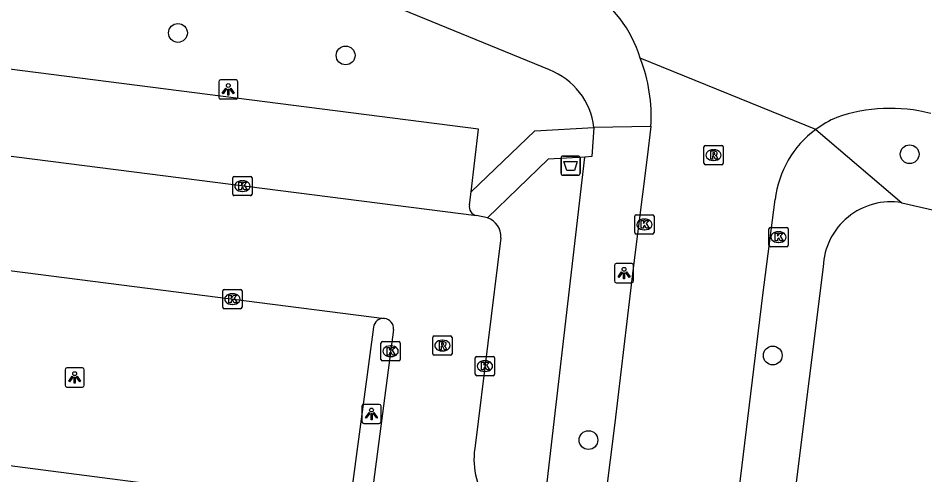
# Model space of a CAD drawing. Extents: x 160026 to 161302, y 384757 to 385701.
# Drawn here: x 160694.48 to 160741.71, y 384966.39 to 384990.15 of the extents above; entities that cross this region are included whole.
import ezdxf

# ---------------------------------------------------------------- set-up
doc = ezdxf.new("R2010")
doc.units = 0
for name, color, linetype in [('IMGEO_Afvalbak', 7, 'Continuous'), ('IMGEO_Boom', 7, 'Continuous'), ('IMGEO_Kolk', 7, 'Continuous'), ('IMGEO_Lichtpunt', 7, 'Continuous'), ('IMGEO_Parkeervlak_open', 7, 'Continuous'), ('IMGEO_Rijbaan_lokaal_open', 7, 'Continuous'), ('IMGEO_Rioolput', 7, 'Continuous'), ('IMGEO_Voetpad_open', 7, 'Continuous')]:
    doc.layers.add(name, color=color, linetype=linetype)

msp = doc.modelspace()

# ---------------------------------------------------------------- linework, layer by layer
at = {"layer": 'IMGEO_Afvalbak'}
for p, q in [((160722.863, 384982.98), (160723.653, 384982.98)), ((160723.653, 384982.98), (160722.863, 384982.98)), ((160722.763, 384982.08), (160722.763, 384982.88)), ((160722.763, 384982.88), (160722.763, 384982.08)), ((160723.753, 384982.88), (160723.753, 384982.08)), ((160723.753, 384982.08), (160723.753, 384982.88)), ((160723.653, 384981.98), (160722.863, 384981.98)), ((160722.863, 384981.98), (160723.653, 384981.98))]:
    msp.add_line(p, q, dxfattribs=at)
msp.add_lwpolyline([(160722.906, 384982.694), (160723.61, 384982.694), (160723.461, 384982.224), (160723.055, 384982.224), (160722.906, 384982.694)], dxfattribs=at)
for centre, start, end in [((160722.863, 384982.88), 90, 180), ((160722.863, 384982.88), 90, 180), ((160723.653, 384982.88), 0, 90), ((160723.653, 384982.88), 360, 90), ((160722.863, 384982.08), 180, 270), ((160722.863, 384982.08), 180, 270), ((160723.653, 384982.08), 270, 0), ((160723.653, 384982.08), 270, 0)]:
    msp.add_arc(centre, 0.1, start, end, dxfattribs=at)
at = {"layer": 'IMGEO_Boom'}
for centre in [(160702.805, 384989.383), (160711.54, 384988.213), (160740.922, 384983.072), (160733.79, 384972.6), (160724.19, 384968.2)]:
    msp.add_circle(centre, 0.489, dxfattribs=at)
at = {"layer": 'IMGEO_Kolk'}
for p, q in [((160705.663, 384980.991), (160705.663, 384981.843)), ((160705.738, 384981.917), (160706.59, 384981.917)), ((160706.151, 384981.697), (160706.176, 384981.697)), ((160706.664, 384981.843), (160706.664, 384980.991)), ((160706.174, 384981.137), (160706.149, 384981.137)), ((160706.59, 384980.917), (160705.738, 384980.917)), ((160726.606, 384978.994), (160726.606, 384979.846)), ((160726.681, 384979.92), (160727.533, 384979.92)), ((160727.094, 384979.7), (160727.119, 384979.7)), ((160727.607, 384979.846), (160727.607, 384978.994)), ((160727.117, 384979.14), (160727.092, 384979.14)), ((160733.591, 384978.335), (160733.591, 384979.187)), ((160733.666, 384979.261), (160734.518, 384979.261)), ((160734.592, 384979.187), (160734.592, 384978.335)), ((160727.533, 384978.92), (160726.681, 384978.92)), ((160734.079, 384979.041), (160734.104, 384979.041)), ((160734.518, 384978.261), (160733.666, 384978.261)), ((160734.102, 384978.481), (160734.077, 384978.481)), ((160705.141, 384975.11), (160705.141, 384975.962)), ((160705.216, 384976.036), (160706.068, 384976.036)), ((160706.142, 384975.962), (160706.142, 384975.11)), ((160705.629, 384975.816), (160705.654, 384975.816)), ((160706.068, 384975.036), (160705.216, 384975.036)), ((160705.652, 384975.256), (160705.627, 384975.256)), ((160713.38, 384972.395), (160713.38, 384973.247)), ((160713.455, 384973.321), (160714.307, 384973.321)), ((160713.868, 384973.101), (160713.893, 384973.101)), ((160714.381, 384973.247), (160714.381, 384972.395)), ((160713.891, 384972.541), (160713.866, 384972.541)), ((160718.37, 384972.551), (160719.222, 384972.551)), ((160714.307, 384972.321), (160713.455, 384972.321)), ((160718.295, 384971.625), (160718.295, 384972.477)), ((160718.783, 384972.331), (160718.808, 384972.331)), ((160719.296, 384972.477), (160719.296, 384971.625)), ((160718.806, 384971.771), (160718.781, 384971.771)), ((160719.222, 384971.551), (160718.37, 384971.551))]:
    msp.add_line(p, q, dxfattribs=at)
for points in [[(160705.663, 384980.991), (160705.663, 384981.843)], [(160705.738, 384981.917), (160706.59, 384981.917)], [(160705.984, 384981.617), (160706.107, 384981.617), (160706.107, 384981.466), (160706.237, 384981.617), (160706.401, 384981.617), (160706.255, 384981.466), (160706.408, 384981.217), (160706.256, 384981.217), (160706.171, 384981.381), (160706.107, 384981.314), (160706.107, 384981.217), (160705.984, 384981.217), (160705.984, 384981.617)], [(160706.664, 384981.843), (160706.664, 384980.991)], [(160706.59, 384980.917), (160705.738, 384980.917)], [(160726.606, 384978.994), (160726.606, 384979.846)], [(160726.681, 384979.92), (160727.533, 384979.92)], [(160726.927, 384979.62), (160727.05, 384979.62), (160727.05, 384979.469), (160727.18, 384979.62), (160727.344, 384979.62), (160727.198, 384979.469), (160727.351, 384979.22), (160727.199, 384979.22), (160727.114, 384979.384), (160727.05, 384979.317), (160727.05, 384979.22), (160726.927, 384979.22), (160726.927, 384979.62)], [(160727.607, 384979.846), (160727.607, 384978.994)], [(160733.591, 384978.335), (160733.591, 384979.187)], [(160733.666, 384979.261), (160734.518, 384979.261)], [(160734.592, 384979.187), (160734.592, 384978.335)], [(160727.533, 384978.92), (160726.681, 384978.92)], [(160733.912, 384978.961), (160734.035, 384978.961), (160734.035, 384978.81), (160734.165, 384978.961), (160734.329, 384978.961), (160734.183, 384978.81), (160734.336, 384978.561), (160734.184, 384978.561), (160734.099, 384978.725), (160734.035, 384978.658), (160734.035, 384978.561), (160733.912, 384978.561), (160733.912, 384978.961)], [(160734.518, 384978.261), (160733.666, 384978.261)], [(160705.141, 384975.11), (160705.141, 384975.962)], [(160705.216, 384976.036), (160706.068, 384976.036)], [(160706.142, 384975.962), (160706.142, 384975.11)], [(160705.462, 384975.736), (160705.585, 384975.736), (160705.585, 384975.585), (160705.715, 384975.736), (160705.879, 384975.736), (160705.733, 384975.585), (160705.886, 384975.336), (160705.734, 384975.336), (160705.649, 384975.5), (160705.585, 384975.433), (160705.585, 384975.336), (160705.462, 384975.336), (160705.462, 384975.736)], [(160706.068, 384975.036), (160705.216, 384975.036)], [(160713.38, 384972.395), (160713.38, 384973.247)], [(160713.455, 384973.321), (160714.307, 384973.321)], [(160713.701, 384973.021), (160713.824, 384973.021), (160713.824, 384972.87), (160713.954, 384973.021), (160714.118, 384973.021), (160713.972, 384972.87), (160714.125, 384972.621), (160713.973, 384972.621), (160713.888, 384972.785), (160713.824, 384972.718), (160713.824, 384972.621), (160713.701, 384972.621), (160713.701, 384973.021)], [(160714.381, 384973.247), (160714.381, 384972.395)], [(160718.37, 384972.551), (160719.222, 384972.551)], [(160714.307, 384972.321), (160713.455, 384972.321)], [(160718.295, 384971.625), (160718.295, 384972.477)], [(160718.616, 384972.251), (160718.739, 384972.251), (160718.739, 384972.1), (160718.869, 384972.251), (160719.033, 384972.251), (160718.887, 384972.1), (160719.04, 384971.851), (160718.888, 384971.851), (160718.803, 384972.015), (160718.739, 384971.948), (160718.739, 384971.851), (160718.616, 384971.851), (160718.616, 384972.251)], [(160719.296, 384972.477), (160719.296, 384971.625)], [(160719.222, 384971.551), (160718.37, 384971.551)]]:
    msp.add_lwpolyline(points, dxfattribs=at)
for centre, start, end in [((160705.74, 384981.841), 91.552, 178.448), ((160705.74, 384981.841), 91.552, 178.448), ((160706.588, 384981.841), 1.552, 88.448), ((160706.588, 384981.841), 1.552, 88.448), ((160705.74, 384980.993), 181.552, 268.448), ((160705.74, 384980.993), 181.552, 268.448), ((160706.588, 384980.993), 271.552, 358.448), ((160706.588, 384980.993), 271.552, 358.448), ((160726.683, 384979.844), 91.552, 178.448), ((160726.683, 384979.844), 91.552, 178.448), ((160727.531, 384979.844), 1.552, 88.448), ((160727.531, 384979.844), 1.552, 88.448), ((160733.668, 384979.185), 91.552, 178.448), ((160733.668, 384979.185), 91.552, 178.448), ((160734.516, 384979.185), 1.552, 88.448), ((160734.516, 384979.185), 1.552, 88.448), ((160726.683, 384978.996), 181.552, 268.448), ((160726.683, 384978.996), 181.552, 268.448), ((160727.531, 384978.996), 271.552, 358.448), ((160727.531, 384978.996), 271.552, 358.448), ((160733.668, 384978.337), 181.552, 268.448), ((160733.668, 384978.337), 181.552, 268.448), ((160734.516, 384978.337), 271.552, 358.448), ((160734.516, 384978.337), 271.552, 358.448), ((160705.218, 384975.96), 91.552, 178.448), ((160705.218, 384975.96), 91.552, 178.448), ((160706.066, 384975.96), 1.552, 88.448), ((160706.066, 384975.96), 1.552, 88.448), ((160705.218, 384975.112), 181.552, 268.448), ((160705.218, 384975.112), 181.552, 268.448), ((160706.066, 384975.112), 271.552, 358.448), ((160706.066, 384975.112), 271.552, 358.448), ((160713.457, 384973.245), 91.552, 178.448), ((160713.457, 384973.245), 91.552, 178.448), ((160714.305, 384973.245), 1.552, 88.448), ((160714.305, 384973.245), 1.552, 88.448), ((160718.372, 384972.475), 91.552, 178.448), ((160718.372, 384972.475), 91.552, 178.448), ((160719.22, 384972.475), 1.552, 88.448), ((160719.22, 384972.475), 1.552, 88.448), ((160713.457, 384972.397), 181.552, 268.448), ((160713.457, 384972.397), 181.552, 268.448), ((160714.305, 384972.397), 271.552, 358.448), ((160714.305, 384972.397), 271.552, 358.448), ((160718.372, 384971.627), 181.552, 268.448), ((160718.372, 384971.627), 181.552, 268.448), ((160719.22, 384971.627), 271.552, 358.448), ((160719.22, 384971.627), 271.552, 358.448)]:
    msp.add_arc(centre, 0.0765, start, end, dxfattribs=at)
for centre, major_axis, ratio, start_param, end_param in [((160706.15, 384981.417), (-0.387, 0.002), 0.722429, 4.712389, 7.853982), ((160706.175, 384981.417), (-0.39, 0.002), 0.717154, 1.570796, 4.712389), ((160727.093, 384979.42), (-0.387, 0.002), 0.722429, 4.712389, 7.853982), ((160727.118, 384979.42), (-0.39, 0.002), 0.717154, 1.570796, 4.712389), ((160734.078, 384978.761), (-0.387, 0.002), 0.722429, 4.712389, 7.853982), ((160734.103, 384978.761), (-0.39, 0.002), 0.717154, 1.570796, 4.712389), ((160705.628, 384975.536), (-0.387, 0.002), 0.722429, 4.712389, 7.853982), ((160705.653, 384975.536), (-0.39, 0.002), 0.717154, 1.570796, 4.712389), ((160713.867, 384972.821), (-0.387, 0.002), 0.722429, 4.712389, 7.853982), ((160713.892, 384972.821), (-0.39, 0.002), 0.717154, 1.570796, 4.712389), ((160718.782, 384972.051), (-0.387, 0.002), 0.722429, 4.712389, 7.853982), ((160718.807, 384972.051), (-0.39, 0.002), 0.717154, 1.570796, 4.712389)]:
    msp.add_ellipse(centre, major_axis=major_axis, ratio=ratio, start_param=start_param, end_param=end_param, dxfattribs=at)
at = {"layer": 'IMGEO_Lichtpunt'}
for p, q in [((160704.928, 384986.848), (160704.928, 384986.041)), ((160704.928, 384986.848), (160704.928, 384986.041)), ((160705.83, 384986.943), (160705.022, 384986.943)), ((160705.83, 384986.943), (160705.022, 384986.943)), ((160705.924, 384986.041), (160705.924, 384986.848)), ((160705.924, 384986.041), (160705.924, 384986.848)), ((160705.022, 384985.947), (160705.83, 384985.947)), ((160705.022, 384985.947), (160705.83, 384985.947)), ((160725.545, 384977.287), (160725.545, 384976.48)), ((160725.545, 384977.287), (160725.545, 384976.48)), ((160726.447, 384977.382), (160725.639, 384977.382)), ((160726.447, 384977.382), (160725.639, 384977.382)), ((160726.541, 384976.48), (160726.541, 384977.287)), ((160726.541, 384976.48), (160726.541, 384977.287)), ((160725.639, 384976.386), (160726.447, 384976.386)), ((160725.639, 384976.386), (160726.447, 384976.386)), ((160696.925, 384971.859), (160696.925, 384971.052)), ((160696.925, 384971.859), (160696.925, 384971.052)), ((160697.827, 384971.954), (160697.019, 384971.954)), ((160697.827, 384971.954), (160697.019, 384971.954)), ((160697.921, 384971.052), (160697.921, 384971.859)), ((160697.921, 384971.052), (160697.921, 384971.859)), ((160697.019, 384970.958), (160697.827, 384970.958)), ((160697.019, 384970.958), (160697.827, 384970.958)), ((160712.391, 384969.963), (160712.391, 384969.156)), ((160712.391, 384969.963), (160712.391, 384969.156)), ((160713.293, 384970.058), (160712.485, 384970.058)), ((160713.293, 384970.058), (160712.485, 384970.058)), ((160713.387, 384969.156), (160713.387, 384969.963)), ((160713.387, 384969.156), (160713.387, 384969.963)), ((160712.485, 384969.062), (160713.293, 384969.062)), ((160712.485, 384969.062), (160713.293, 384969.062))]:
    msp.add_line(p, q, dxfattribs=at)
for points in [[(160705.302, 384986.512), (160705.341, 384986.484), (160705.153, 384986.222), (160705.115, 384986.249), (160705.302, 384986.512)], [(160705.404, 384986.464), (160705.451, 384986.464), (160705.451, 384986.142), (160705.404, 384986.142), (160705.404, 384986.464)], [(160705.514, 384986.484), (160705.552, 384986.511), (160705.739, 384986.249), (160705.7, 384986.221), (160705.514, 384986.484)], [(160725.919, 384976.951), (160725.958, 384976.923), (160725.77, 384976.661), (160725.732, 384976.688), (160725.919, 384976.951)], [(160726.021, 384976.903), (160726.068, 384976.903), (160726.068, 384976.581), (160726.021, 384976.581), (160726.021, 384976.903)], [(160726.131, 384976.923), (160726.169, 384976.95), (160726.356, 384976.688), (160726.317, 384976.66), (160726.131, 384976.923)], [(160697.299, 384971.523), (160697.338, 384971.495), (160697.15, 384971.233), (160697.112, 384971.26), (160697.299, 384971.523)], [(160697.401, 384971.475), (160697.448, 384971.475), (160697.448, 384971.153), (160697.401, 384971.153), (160697.401, 384971.475)], [(160697.511, 384971.495), (160697.549, 384971.522), (160697.736, 384971.26), (160697.697, 384971.232), (160697.511, 384971.495)], [(160712.765, 384969.627), (160712.804, 384969.599), (160712.616, 384969.337), (160712.578, 384969.364), (160712.765, 384969.627)], [(160712.867, 384969.579), (160712.914, 384969.579), (160712.914, 384969.257), (160712.867, 384969.257), (160712.867, 384969.579)], [(160712.977, 384969.599), (160713.015, 384969.626), (160713.202, 384969.364), (160713.163, 384969.336), (160712.977, 384969.599)]]:
    msp.add_lwpolyline(points, dxfattribs=at)
for centre in [(160705.427, 384986.646), (160726.044, 384977.085), (160697.424, 384971.657), (160712.89, 384969.761)]:
    msp.add_circle(centre, 0.0994, dxfattribs=at)
for centre, start, end in [((160705.022, 384986.848), 90, 180), ((160705.022, 384986.848), 90, 180), ((160705.83, 384986.848), 0, 90), ((160705.83, 384986.848), 0, 90), ((160705.022, 384986.041), 180, 270), ((160705.022, 384986.041), 180, 270), ((160705.83, 384986.041), 270, 0), ((160705.83, 384986.041), 270, 360), ((160725.639, 384977.287), 90, 180), ((160725.639, 384977.287), 90, 180), ((160726.447, 384977.287), 0, 90), ((160726.447, 384977.287), 0, 90), ((160725.639, 384976.48), 180, 270), ((160725.639, 384976.48), 180, 270), ((160726.447, 384976.48), 270, 0), ((160726.447, 384976.48), 270, 360), ((160697.019, 384971.859), 90, 180), ((160697.019, 384971.859), 90, 180), ((160697.827, 384971.859), 0, 90), ((160697.827, 384971.859), 0, 90), ((160697.019, 384971.052), 180, 270), ((160697.019, 384971.052), 180, 270), ((160697.827, 384971.052), 270, 0), ((160697.827, 384971.052), 270, 360), ((160712.485, 384969.963), 90, 180), ((160712.485, 384969.963), 90, 180), ((160713.293, 384969.963), 0, 90), ((160713.293, 384969.963), 0, 90), ((160712.485, 384969.156), 180, 270), ((160712.485, 384969.156), 180, 270), ((160713.293, 384969.156), 270, 0), ((160713.293, 384969.156), 270, 360)]:
    msp.add_arc(centre, 0.0946, start, end, dxfattribs=at)
at = {"layer": 'IMGEO_Parkeervlak_open'}
for points in [[(160718.075, 384981.109), (160718.464, 384984.375), (160678.395, 384989.494), (160678.069, 384986.84)], [(160712.987, 384974.076), (160711.802, 384965.141)]]:
    msp.add_lwpolyline(points, dxfattribs=at)
msp.add_arc((160713.507, 384974.004), 0.525, 83.0209, 172.0879, dxfattribs=at)
at = {"layer": 'IMGEO_Rijbaan_lokaal_open'}
for points in [[(160736.028, 384984.361), (160726.884, 384988.067)], [(160677.36, 384985.097), (160718.359, 384979.882)], [(160727.439, 384984.512), (160727.249, 384982.925), (160726.496, 384977.006), (160725.571, 384969.093), (160724.834, 384963.319)], [(160726.457, 384920.615), (160726.592, 384921.685), (160728.324, 384935.472), (160731.257, 384959.185), (160733.271, 384975.746), (160733.915, 384980.714)], [(160718.933, 384979.763), (160718.359, 384979.882)], [(160678.143, 384979.047), (160713.571, 384974.525)], [(160719.629, 384978.731), (160718.263, 384967.764)], [(160714.032, 384973.951), (160712.847, 384964.96)], [(160712.231, 384964.508), (160676.645, 384969.117)]]:
    msp.add_lwpolyline(points, dxfattribs=at)
for centre, radius, start, end in [((160720.779, 384986.243), 6.372, 16.6338, 58.3633), ((160719.302, 384985.062), 8.156, 356.1299, 21.6167), ((160739.905, 384977.062), 8.398, 75.4269, 109.346), ((160739.2, 384980.075), 5.332, 112.9269, 126.5065), ((160739.181, 384980.099), 5.302, 126.4915, 173.3342), ((160718.602, 384978.789), 1.029, 356.7595, 71.2334), ((160713.509, 384974.003), 0.525, 354.3016, 83.2368), ((160722.183, 384967.217), 3.958, 172.0514, 263.1044)]:
    msp.add_arc(centre, radius, start, end, dxfattribs=at)
at = {"layer": 'IMGEO_Rioolput'}
for p, q in [((160730.205, 384982.6), (160730.205, 384983.452)), ((160730.28, 384983.526), (160731.132, 384983.526)), ((160731.206, 384983.452), (160731.206, 384982.6)), ((160730.693, 384983.306), (160730.718, 384983.306)), ((160731.132, 384982.526), (160730.28, 384982.526)), ((160730.716, 384982.746), (160730.691, 384982.746)), ((160716.081, 384972.69), (160716.081, 384973.542)), ((160716.156, 384973.616), (160717.008, 384973.616)), ((160717.082, 384973.542), (160717.082, 384972.69)), ((160716.569, 384973.396), (160716.594, 384973.396)), ((160717.008, 384972.616), (160716.156, 384972.616)), ((160716.592, 384972.836), (160716.567, 384972.836))]:
    msp.add_line(p, q, dxfattribs=at)
for points in [[(160730.205, 384982.6), (160730.205, 384983.452)], [(160730.28, 384983.526), (160731.132, 384983.526)], [(160731.206, 384983.452), (160731.206, 384982.6)], [(160730.794, 384983.224), (160730.542, 384983.226), (160730.542, 384982.826)], [(160730.542, 384982.826), (160730.666, 384982.826), (160730.666, 384982.988), (160730.677, 384982.988)], [(160730.72, 384983.145), (160730.666, 384983.145), (160730.666, 384983.064)], [(160730.666, 384983.064), (160730.718, 384983.064)], [(160730.724, 384982.959), (160730.795, 384982.826), (160730.935, 384982.826), (160730.87, 384982.952)], [(160731.132, 384982.526), (160730.28, 384982.526)], [(160716.081, 384972.69), (160716.081, 384973.542)], [(160716.156, 384973.616), (160717.008, 384973.616)], [(160717.082, 384973.542), (160717.082, 384972.69)], [(160716.67, 384973.314), (160716.418, 384973.316), (160716.418, 384972.916)], [(160716.418, 384972.916), (160716.542, 384972.916), (160716.542, 384973.078), (160716.553, 384973.078)], [(160716.596, 384973.235), (160716.542, 384973.235), (160716.542, 384973.154)], [(160716.542, 384973.154), (160716.594, 384973.154)], [(160716.6, 384973.049), (160716.671, 384972.916), (160716.811, 384972.916), (160716.746, 384973.042)], [(160717.008, 384972.616), (160716.156, 384972.616)]]:
    msp.add_lwpolyline(points, dxfattribs=at)
for centre, radius, start, end in [((160730.282, 384983.45), 0.0765, 91.552, 178.448), ((160730.282, 384983.45), 0.0765, 91.552, 178.448), ((160731.13, 384983.45), 0.0765, 1.552, 88.448), ((160731.13, 384983.45), 0.0765, 1.552, 88.448), ((160730.676, 384982.935), 0.0533, 26.0293, 88.6989), ((160730.702, 384983.253), 0.19, 274.7715, 282.9687), ((160730.726, 384983.049), 0.0964, 77.0061, 93.1865), ((160730.74, 384983.106), 0.0378, 276.6634, 79.6772), ((160730.793, 384983.114), 0.109, 350.3612, 89.416), ((160730.791, 384983.114), 0.112, 277.5842, 350.9817), ((160730.775, 384982.899), 0.108, 29.5134, 73.7905), ((160730.282, 384982.602), 0.0765, 181.552, 268.448), ((160730.282, 384982.602), 0.0765, 181.552, 268.448), ((160731.13, 384982.602), 0.0765, 271.552, 358.448), ((160731.13, 384982.602), 0.0765, 271.552, 358.448), ((160716.158, 384973.54), 0.0765, 91.552, 178.448), ((160716.158, 384973.54), 0.0765, 91.552, 178.448), ((160717.006, 384973.54), 0.0765, 1.552, 88.448), ((160717.006, 384973.54), 0.0765, 1.552, 88.448), ((160716.552, 384973.025), 0.0533, 26.0293, 88.6989), ((160716.578, 384973.343), 0.19, 274.7715, 282.9687), ((160716.602, 384973.139), 0.0964, 77.0061, 93.1865), ((160716.616, 384973.196), 0.0378, 276.6634, 79.6772), ((160716.669, 384973.204), 0.109, 350.3612, 89.416), ((160716.667, 384973.204), 0.112, 277.5842, 350.9817), ((160716.651, 384972.989), 0.108, 29.5134, 73.7905), ((160716.158, 384972.692), 0.0765, 181.552, 268.448), ((160716.158, 384972.692), 0.0765, 181.552, 268.448), ((160717.006, 384972.692), 0.0765, 271.552, 358.448), ((160717.006, 384972.692), 0.0765, 271.552, 358.448)]:
    msp.add_arc(centre, radius, start, end, dxfattribs=at)
for centre, major_axis, ratio, start_param, end_param in [((160730.692, 384983.026), (-0.387, 0.002), 0.722429, 4.712389, 7.853982), ((160730.717, 384983.026), (-0.39, 0.002), 0.717154, 1.570796, 4.712389), ((160716.568, 384973.116), (-0.387, 0.002), 0.722429, 4.712389, 7.853982), ((160716.593, 384973.116), (-0.39, 0.002), 0.717154, 1.570796, 4.712389)]:
    msp.add_ellipse(centre, major_axis=major_axis, ratio=ratio, start_param=start_param, end_param=end_param, dxfattribs=at)
at = {"layer": 'IMGEO_Voetpad_open'}
for points in [[(160722.152, 384987.458), (160691.49, 385000), (160681.797, 385003.965), (160681.887, 385001.944), (160676.913, 385002.119)], [(160718.075, 384981.109), (160721.391, 384984.287), (160724.471, 384984.471)], [(160724.471, 384984.471), (160724.368, 384982.95), (160723.997, 384982.927)], [(160727.439, 384984.512), (160724.471, 384984.471)], [(160736.028, 384984.361), (160740.511, 384980.552)], [(160723.997, 384982.927), (160722.087, 384982.808), (160718.933, 384979.763)], [(160721.708, 384963.287), (160722.032, 384966.007), (160723.997, 384982.927)], [(160717.995, 384980.441), (160718.075, 384981.109)], [(160740.511, 384980.552), (160751.717, 384978), (160757.299, 384977.06)], [(160736.412, 384977.212), (160728.453, 384913.716), (160726.598, 384898.918), (160727.272, 384893.08), (160729.664, 384881.344), (160732.249, 384868.657), (160733.225, 384863.871), (160737.731, 384841.761)]]:
    msp.add_lwpolyline(points, dxfattribs=at)
for centre, radius, start, end in [((160720.843, 384984.048), 3.653, 6.6546, 68.9944), ((160739.95, 384977.056), 3.541, 80.8787, 177.4698), ((160718.443, 384980.335), 0.461, 166.7005, 259.4409)]:
    msp.add_arc(centre, radius, start, end, dxfattribs=at)

doc.saveas('drawing.dxf')
